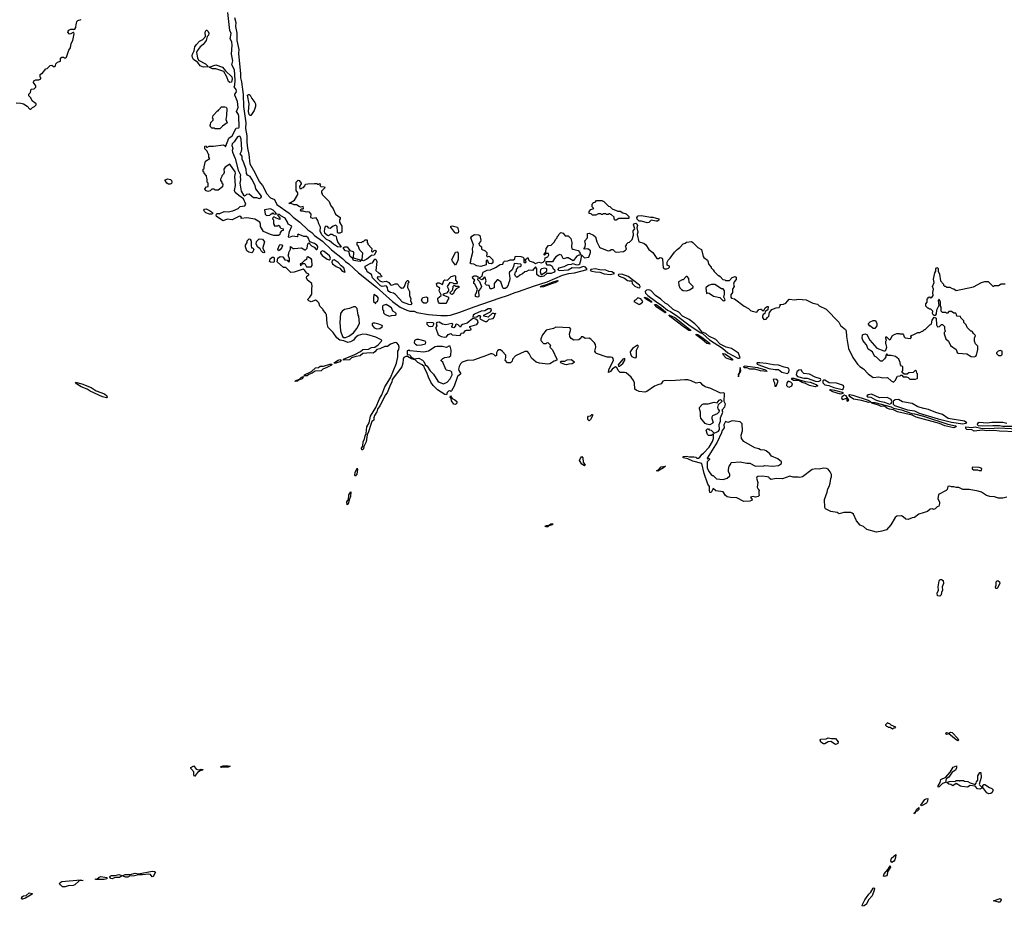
# Model space of a CAD drawing. Extents: x 2386423 to 2568864, y 578392 to 761999.
# Tile 363 of 454: x 2499229 to 2511304, y 692967 to 703839. Entities that reach past the tile are written whole.
import ezdxf

# ---------------------------------------------------------------- set-up
doc = ezdxf.new("R2010")
doc.units = 0

msp = doc.modelspace()

# ---------------------------------------------------------------- linework, layer by layer
at = {"layer": '0CON05XD'}
for points in [[(2501748, 702032), (2501732, 702005), (2501738, 701965), (2501730, 701945), (2501710, 701925), (2501710, 701915), (2501690, 701885), (2501690, 701865), (2501710, 701845), (2501710, 701835), (2501720, 701825), (2501715, 701790), (2501665, 701750), (2501625, 701750), (2501615, 701760), (2501585, 701760), (2501565, 701740), (2501535, 701732), (2501510, 701745), (2501500, 701765), (2501522, 701788), (2501540, 701795), (2501540, 701835), (2501530, 701845), (2501530, 701885), (2501523, 701893), (2501520, 701925), (2501490, 701955), (2501490, 701965), (2501480, 701975), (2501480, 702005), (2501490, 702015), (2501490, 702035), (2501510, 702105), (2501560, 702135), (2501550, 702145), (2501550, 702185), (2501540, 702195), (2501528, 702228), (2501500, 702255), (2501500, 702285), (2501505, 702290), (2501518, 702288), (2501525, 702270), (2501555, 702288), (2501605, 702288), (2501725, 702304), (2501742, 702295), (2501755, 702280), (2501796, 702384), (2501835, 702414), (2501885, 702507), (2501915, 702513), (2501920, 702520), (2501918, 702655), (2501913, 702675), (2501888, 702715), (2501908, 702762), (2501902, 702835), (2501867, 702915), (2501867, 702925), (2501885, 702946), (2501890, 702965), (2501885, 702982), (2501858, 703015), (2501869, 703035), (2501871, 703099), (2501865, 703225), (2501832, 703285), (2501843, 703335), (2501828, 703418), (2501837, 703525), (2501829, 703569), (2501811, 703605), (2501821, 703671), (2501808, 703705), (2501783, 703927)], [(2501862, 703865), (2501878, 703805), (2501877, 703755), (2501894, 703674), (2501893, 703585), (2501915, 703475), (2501913, 703425), (2501938, 703175), (2501936, 703125), (2501950, 703075), (2501970, 702920), (2501974, 702774), (2502002, 702572), (2502000, 702505), (2502016, 702415), (2502015, 702335), (2502022, 702265), (2502039, 702185), (2502053, 702073), (2502115, 701965), (2502165, 701855), (2502206, 701806), (2502261, 701705), (2502305, 701655), (2502354, 701634), (2502384, 701574), (2502536, 701466), (2502585, 701416), (2502664, 701354), (2502765, 701261), (2502810, 701230), (2502844, 701194), (2502944, 701124), (2503055, 701015), (2503189, 700909), (2503225, 700874), (2503267, 700847), (2503384, 700734), (2503607, 700557), (2503803, 700383), (2503895, 700312), (2503976, 700276), (2504015, 700265), (2504065, 700263), (2504098, 700248), (2504243, 700223), (2504395, 700210), (2504475, 700211), (2504513, 700217), (2504629, 700251), (2504802, 700318), (2505120, 700430), (2505211, 700455), (2505305, 700495), (2505345, 700505), (2505529, 700571), (2505697, 700625), (2505885, 700706), (2505963, 700727), (2506035, 700734), (2506187, 700775), (2506186, 700785), (2506169, 700805), (2506145, 700814), (2506085, 700792), (2506005, 700797), (2505955, 700767), (2505855, 700759), (2505838, 700765), (2505832, 700775), (2505846, 700794), (2505905, 700812), (2505955, 700837), (2505995, 700842), (2506015, 700851), (2506055, 700831), (2506087, 700835), (2506099, 700845), (2506112, 700885), (2506125, 700950), (2506155, 700920), (2506208, 700925), (2506230, 700985), (2506230, 701005), (2506195, 701027), (2506153, 701023), (2506152, 701035), (2506164, 701055)], [(2499185, 702818), (2499243, 702817), (2499275, 702807), (2499319, 702779), (2499355, 702740), (2499365, 702742), (2499385, 702762), (2499410, 702775), (2499430, 702795), (2499430, 702805), (2499385, 702840), (2499362, 702885), (2499340, 702905), (2499340, 702925), (2499360, 702945), (2499370, 702985), (2499405, 702990), (2499427, 703013), (2499427, 703027), (2499398, 703068), (2499402, 703088), (2499428, 703102), (2499465, 703100), (2499482, 703108), (2499490, 703115), (2499490, 703125), (2499480, 703135), (2499480, 703165), (2499495, 703180), (2499505, 703180), (2499550, 703235), (2499568, 703242), (2499603, 703277), (2499625, 703280), (2499643, 703263), (2499660, 703265), (2499670, 703275), (2499672, 703298), (2499692, 703318), (2499728, 703332), (2499730, 703365), (2499745, 703380), (2499765, 703380), (2499775, 703370), (2499795, 703370), (2499805, 703380), (2499833, 703465), (2499852, 703495), (2499860, 703545), (2499880, 703585), (2499898, 703665), (2499895, 703680), (2499885, 703682), (2499847, 703663), (2499835, 703664), (2499820, 703685), (2499822, 703698), (2499830, 703710), (2499855, 703721), (2499884, 703724), (2499895, 703718), (2499905, 703722), (2499918, 703745), (2499920, 703785), (2499927, 703793), (2499930, 703815), (2499943, 703827), (2499985, 703840)], [(2501485, 703258), (2501443, 703273), (2501412, 703312), (2501362, 703352), (2501347, 703375), (2501344, 703395), (2501348, 703415), (2501370, 703455), (2501379, 703505), (2501396, 703534), (2501435, 703577), (2501476, 703594), (2501509, 703631), (2501504, 703686), (2501515, 703711), (2501525, 703711), (2501540, 703695), (2501547, 703675), (2501545, 703650), (2501529, 703631), (2501516, 703584), (2501478, 703535), (2501444, 703506), (2501404, 703455), (2501397, 703435), (2501411, 703371), (2501424, 703344), (2501507, 703296), (2501540, 703265), (2501535, 703262), (2501485, 703258)], [(2501805, 703070), (2501791, 703081), (2501769, 703139), (2501733, 703203), (2501635, 703238), (2501592, 703235), (2501552, 703258), (2501635, 703284), (2501715, 703257), (2501752, 703212), (2501829, 703139), (2501836, 703114), (2501825, 703074), (2501805, 703070)], [(2502065, 702664), (2502055, 702664), (2502045, 702677), (2502034, 702714), (2502045, 702805), (2502024, 702915), (2502035, 702923), (2502045, 702923), (2502055, 702913), (2502075, 702872), (2502115, 702825), (2502122, 702805), (2502121, 702775), (2502105, 702725), (2502065, 702664)], [(2501685, 702500), (2501625, 702500), (2501615, 702510), (2501585, 702510), (2501572, 702522), (2501570, 702535), (2501560, 702545), (2501570, 702555), (2501572, 702578), (2501600, 702605), (2501600, 702625), (2501592, 702632), (2501600, 702665), (2501655, 702720), (2501665, 702720), (2501670, 702735), (2501705, 702770), (2501745, 702772), (2501762, 702765), (2501768, 702748), (2501766, 702665), (2501756, 702615), (2501772, 702575), (2501718, 702535), (2501685, 702500)], [(2502165, 701646), (2502185, 701653), (2502195, 701665), (2502194, 701675), (2502124, 701764), (2502119, 701805), (2502076, 701885), (2502055, 701916), (2502024, 701934), (2502011, 701951), (2502005, 702003), (2501976, 702096), (2501959, 702125), (2501958, 702165), (2501932, 702195), (2501951, 702225), (2501955, 702245), (2501945, 702375), (2501935, 702405), (2501925, 702412), (2501899, 702401), (2501860, 702340), (2501833, 702317), (2501829, 702295), (2501842, 702265), (2501836, 702235), (2501841, 702215), (2501872, 702135), (2501909, 701995), (2501936, 701935), (2501932, 701915), (2501939, 701875), (2501928, 701835), (2501945, 701735), (2501975, 701686), (2501985, 701680), (2502001, 701689), (2502015, 701698), (2502045, 701704), (2502095, 701660), (2502135, 701659), (2502165, 701646)], [(2510497, 698015), (2510488, 697965), (2510508, 697925), (2510510, 697905), (2510500, 697875), (2510480, 697865), (2510455, 697840), (2510438, 697832), (2510425, 697840), (2510395, 697837), (2510361, 697809), (2510255, 697774), (2510205, 697736), (2510175, 697732), (2510125, 697708), (2510095, 697712), (2510065, 697742), (2510043, 697753), (2509985, 697749), (2509966, 697735), (2509912, 697645), (2509860, 697585), (2509803, 697567), (2509735, 697556), (2509618, 697588), (2509576, 697626), (2509535, 697641), (2509491, 697695), (2509454, 697774), (2509438, 697788), (2509424, 697794), (2509336, 697794), (2509281, 697781), (2509255, 697797), (2509175, 697806), (2509110, 697840), (2509103, 697855), (2509101, 697955), (2509134, 698045), (2509142, 698085), (2509158, 698115), (2509169, 698155), (2509176, 698214), (2509186, 698235), (2509185, 698262), (2509170, 698295), (2509146, 698326), (2509125, 698336), (2509085, 698341), (2509035, 698329), (2508995, 698331), (2508950, 698325), (2508830, 698235), (2508795, 698223), (2508775, 698230), (2508715, 698231), (2508675, 698243), (2508585, 698210), (2508505, 698214), (2508445, 698200), (2508424, 698214), (2508415, 698228), (2508395, 698233), (2508335, 698241), (2508282, 698238), (2508271, 698229), (2508266, 698215), (2508280, 698165), (2508273, 698105), (2508285, 698080), (2508300, 698065), (2508292, 698055), (2508292, 698025), (2508300, 698005), (2508287, 697993), (2508255, 697982), (2508225, 697990), (2508192, 697985), (2508212, 697955), (2508206, 697944), (2508185, 697933), (2508112, 697932), (2508026, 697976), (2507945, 697979), (2507905, 697989), (2507885, 698003), (2507858, 698048), (2507765, 698062), (2507735, 698088), (2507708, 698042), (2507695, 698040), (2507688, 698065), (2507690, 698115), (2507670, 698145), (2507624, 698274), (2507596, 698395), (2507485, 698424), (2507425, 698454), (2507370, 698465), (2507360, 698475), (2507368, 698482), (2507405, 698486), (2507445, 698478), (2507495, 698480), (2507523, 698473), (2507535, 698463), (2507555, 698462), (2507572, 698475), (2507597, 698513), (2507615, 698522), (2507685, 698596), (2507725, 698668), (2507736, 698705), (2507740, 698755), (2507732, 698758), (2507715, 698740), (2507675, 698740), (2507663, 698753), (2507650, 698805), (2507665, 698820), (2507675, 698820), (2507685, 698810), (2507710, 698805), (2507745, 698770), (2507785, 698784), (2507799, 698795), (2507810, 698815), (2507808, 698875), (2507825, 698915), (2507825, 698955), (2507853, 699025), (2507846, 699055), (2507878, 699092), (2507886, 699126), (2507869, 699155), (2507874, 699254), (2507865, 699263), (2507825, 699260), (2507806, 699266), (2507706, 699316), (2507635, 699338), (2507607, 699357), (2507584, 699384), (2507565, 699389), (2507525, 699380), (2507465, 699411), (2507425, 699421), (2507385, 699424), (2507215, 699411), (2507145, 699414), (2507118, 699405), (2507095, 699372), (2507055, 699362), (2507015, 699343), (2506922, 699278), (2506895, 699271), (2506825, 699278), (2506790, 699295), (2506775, 699310), (2506768, 699385), (2506756, 699416), (2506727, 699455), (2506667, 699507), (2506645, 699514), (2506592, 699512), (2506570, 699535), (2506552, 699575), (2506535, 699582), (2506495, 699555), (2506475, 699526), (2506452, 699512), (2506455, 699545), (2506513, 699665), (2506508, 699685), (2506498, 699695), (2506475, 699701), (2506435, 699700), (2506305, 699747), (2506293, 699755), (2506284, 699774), (2506296, 699825), (2506291, 699855), (2506280, 699875), (2506235, 699922), (2506215, 699932), (2506165, 699930), (2506135, 699950), (2506115, 699950), (2506110, 699935), (2506085, 699912), (2506025, 699908), (2505991, 699931), (2505978, 699955), (2505972, 699985), (2505990, 700045), (2505975, 700060), (2505805, 700068), (2505776, 700054), (2505685, 700032), (2505640, 699975), (2505620, 699925), (2505620, 699905), (2505655, 699870), (2505685, 699870), (2505692, 699878), (2505705, 699880), (2505738, 699848), (2505730, 699825), (2505765, 699790), (2505818, 699675), (2505818, 699662), (2505785, 699650), (2505732, 699618), (2505705, 699614), (2505605, 699626), (2505565, 699640), (2505505, 699687), (2505476, 699746), (2505455, 699772), (2505425, 699768), (2505310, 699715), (2505273, 699677), (2505268, 699652), (2505247, 699633), (2505235, 699630), (2505213, 699633), (2505182, 699662), (2505193, 699695), (2505192, 699725), (2505152, 699772), (2505125, 699791), (2505105, 699791), (2505091, 699779), (2505078, 699755), (2505075, 699720), (2505065, 699712), (2505045, 699732), (2505025, 699742), (2505005, 699742), (2504935, 699712), (2504895, 699702), (2504795, 699662), (2504715, 699660), (2504655, 699638), (2504635, 699618), (2504619, 699585), (2504612, 699555), (2504616, 699535), (2504640, 699495), (2504599, 699465), (2504558, 699345), (2504525, 699288), (2504515, 699280), (2504505, 699288), (2504490, 699285), (2504473, 699267), (2504465, 699240), (2504445, 699242), (2504355, 699300), (2504301, 699355), (2504271, 699395), (2504241, 699455), (2504222, 699512), (2504192, 699565), (2504188, 699588), (2504167, 699607), (2504112, 699635), (2504078, 699668), (2504035, 699680), (2503985, 699710), (2503965, 699710), (2503942, 699695), (2503932, 699675), (2503928, 699625), (2503915, 699580), (2503799, 699425), (2503792, 699395), (2503775, 699367), (2503736, 699264), (2503713, 699235), (2503682, 699175), (2503648, 699102), (2503618, 699062), (2503608, 699032), (2503582, 698985), (2503572, 698955), (2503572, 698928), (2503549, 698911), (2503534, 698876), (2503508, 698785), (2503491, 698749), (2503477, 698663), (2503450, 698605), (2503444, 698575), (2503435, 698564), (2503425, 698564), (2503421, 698585), (2503439, 698611), (2503441, 698665), (2503458, 698695), (2503465, 698735), (2503479, 698765), (2503485, 698845), (2503514, 698896), (2503532, 698978), (2503595, 699085), (2503642, 699188), (2503672, 699238), (2503709, 699335), (2503775, 699449), (2503850, 699625), (2503867, 699705), (2503866, 699774), (2503879, 699795), (2503885, 699825), (2503875, 699851), (2503855, 699878), (2503835, 699879), (2503775, 699860), (2503738, 699832), (2503709, 699831), (2503648, 699802), (2503609, 699795), (2503585, 699765), (2503565, 699751), (2503534, 699754), (2503436, 699744), (2503405, 699717), (2503350, 699710), (2503297, 699693), (2503272, 699668), (2503200, 699665), (2503201, 699675), (2503338, 699732), (2503410, 699770), (2503437, 699793), (2503505, 699797), (2503545, 699819), (2503585, 699822), (2503625, 699850), (2503668, 699895), (2503670, 699905), (2503663, 699913), (2503595, 699947), (2503485, 699980), (2503437, 699983), (2503380, 699965), (2503344, 699936), (2503325, 699908), (2503285, 699888), (2503255, 699882), (2503205, 699900), (2503155, 699908), (2503117, 699937), (2503072, 700005), (2503012, 700065), (2503000, 700115), (2502990, 700225), (2502980, 700235), (2502980, 700245), (2502950, 700275), (2502950, 700285), (2502910, 700325), (2502896, 700366), (2502876, 700386), (2502855, 700398), (2502805, 700381), (2502775, 700390), (2502762, 700402), (2502767, 700415), (2502789, 700435), (2502810, 700475), (2502810, 700545), (2502818, 700565), (2502812, 700605), (2502758, 700645), (2502748, 700675), (2502750, 700695), (2502775, 700710), (2502775, 700720), (2502752, 700732), (2502728, 700765), (2502705, 700780), (2502597, 700743), (2502555, 700740), (2502495, 700800), (2502465, 700800), (2502388, 700868), (2502394, 700916), (2502425, 700933), (2502455, 700930), (2502480, 700895), (2502508, 700888), (2502525, 700870), (2502538, 700872), (2502540, 700915), (2502530, 700925), (2502520, 700955), (2502530, 700965), (2502530, 700985), (2502550, 701025), (2502552, 701058), (2502567, 701047), (2502580, 701035), (2502595, 701032), (2502685, 701042), (2502725, 701018), (2502735, 701018), (2502754, 701036), (2502761, 701089), (2502775, 701103), (2502807, 701067), (2502842, 701051), (2502865, 701022), (2502875, 701021), (2502882, 701028), (2502885, 701056), (2502875, 701073), (2502845, 701096), (2502786, 701116), (2502766, 701165), (2502745, 701179), (2502715, 701180), (2502645, 701208), (2502638, 701202), (2502640, 701185), (2502632, 701178), (2502575, 701184), (2502535, 701166), (2502530, 701170), (2502524, 701176), (2502539, 701241), (2502567, 701305), (2502522, 701332), (2502515, 701357), (2502485, 701406), (2502432, 701432), (2502415, 701448), (2502395, 701452), (2502390, 701445), (2502418, 701405), (2502420, 701390), (2502373, 701403), (2502345, 701420), (2502332, 701408), (2502330, 701395), (2502340, 701385), (2502340, 701335), (2502350, 701325), (2502352, 701312), (2502395, 701310), (2502405, 701320), (2502418, 701308), (2502420, 701295), (2502432, 701282), (2502460, 701275), (2502460, 701255), (2502442, 701248), (2502422, 701228), (2502420, 701205), (2502405, 701192), (2502345, 701194), (2502305, 701204), (2502220, 701240), (2502184, 701304), (2502183, 701333), (2502174, 701354), (2502114, 701394), (2502015, 701409), (2501945, 701400), (2501940, 701405), (2501948, 701412), (2501942, 701425), (2501925, 701429), (2501835, 701386), (2501775, 701393), (2501725, 701373), (2501642, 701425), (2501637, 701445), (2501647, 701463), (2501685, 701464), (2501736, 701486), (2501785, 701483), (2501845, 701494), (2501910, 701525), (2501933, 701547), (2501990, 701555), (2502002, 701575), (2501975, 701642), (2501915, 701681), (2501872, 701721), (2501863, 701743), (2501874, 701806), (2501868, 701915), (2501876, 701955), (2501871, 701975), (2501805, 702067), (2501748, 702032)], [(2501075, 701821), (2501055, 701821), (2501035, 701835), (2501014, 701865), (2501015, 701876), (2501045, 701887), (2501078, 701878), (2501090, 701865), (2501095, 701845), (2501089, 701831), (2501075, 701821)], [(2503165, 701050), (2503125, 701055), (2503077, 701085), (2503027, 701127), (2502992, 701145), (2502935, 701201), (2502914, 701245), (2502919, 701295), (2502898, 701335), (2502886, 701375), (2502865, 701410), (2502825, 701401), (2502805, 701408), (2502798, 701415), (2502802, 701455), (2502785, 701480), (2502755, 701482), (2502745, 701478), (2502705, 701490), (2502681, 701491), (2502673, 701505), (2502680, 701520), (2502705, 701520), (2502710, 701525), (2502705, 701550), (2502675, 701540), (2502655, 701546), (2502625, 701568), (2502597, 701567), (2502565, 701580), (2502530, 701585), (2502598, 701625), (2502640, 701695), (2502640, 701715), (2502620, 701745), (2502620, 701845), (2502645, 701870), (2502658, 701868), (2502680, 701835), (2502680, 701825), (2502660, 701795), (2502665, 701770), (2502685, 701770), (2502692, 701778), (2502708, 701782), (2502728, 701802), (2502735, 701820), (2502763, 701827), (2502845, 701832), (2502875, 701830), (2502882, 701822), (2502895, 701820), (2502905, 701830), (2502920, 701815), (2502910, 701805), (2502922, 701792), (2502968, 701788), (2502970, 701775), (2502930, 701735), (2502930, 701715), (2502940, 701705), (2502940, 701695), (2503025, 701610), (2503040, 701565), (2503075, 701520), (2503102, 701455), (2503160, 701415), (2503160, 701395), (2503150, 701385), (2503150, 701355), (2503180, 701305), (2503180, 701235), (2503157, 701223), (2503135, 701220), (2503125, 701230), (2503122, 701302), (2503105, 701320), (2503075, 701308), (2503035, 701278), (2503021, 701281), (2503005, 701302), (2502985, 701307), (2502973, 701295), (2502964, 701245), (2502967, 701225), (2503005, 701197), (2503016, 701194), (2503043, 701207), (2503063, 701207), (2503085, 701192), (2503105, 701190), (2503112, 701182), (2503113, 701155), (2503130, 701105), (2503170, 701055), (2503165, 701050)], [(2506545, 701380), (2506532, 701382), (2506520, 701395), (2506518, 701418), (2506485, 701450), (2506475, 701450), (2506465, 701460), (2506455, 701460), (2506445, 701450), (2506425, 701450), (2506415, 701460), (2506385, 701460), (2506375, 701450), (2506365, 701450), (2506355, 701460), (2506325, 701460), (2506295, 701440), (2506255, 701440), (2506238, 701458), (2506212, 701462), (2506212, 701488), (2506235, 701510), (2506270, 701525), (2506250, 701545), (2506250, 701575), (2506260, 701585), (2506262, 701598), (2506285, 701600), (2506305, 701620), (2506375, 701620), (2506382, 701612), (2506395, 701610), (2506452, 701552), (2506465, 701550), (2506495, 701520), (2506565, 701490), (2506595, 701490), (2506625, 701470), (2506665, 701460), (2506700, 701425), (2506698, 701402), (2506575, 701400), (2506545, 701380)], [(2501585, 701454), (2501556, 701454), (2501512, 701472), (2501494, 701485), (2501488, 701505), (2501495, 701515), (2501515, 701520), (2501559, 701499), (2501594, 701475), (2501596, 701465), (2501585, 701454)], [(2502258, 701438), (2502295, 701440), (2502315, 701460), (2502325, 701460), (2502335, 701470), (2502345, 701460), (2502377, 701453), (2502366, 701475), (2502336, 701505), (2502305, 701518), (2502232, 701508), (2502240, 701455), (2502258, 701438)], [(2506164, 701055), (2506170, 701085), (2506161, 701125), (2506193, 701165), (2506194, 701216), (2506215, 701223), (2506268, 701198), (2506292, 701175), (2506309, 701115), (2506341, 701051), (2506352, 701042), (2506445, 701006), (2506465, 701007), (2506485, 701020), (2506505, 701021), (2506534, 700994), (2506548, 700988), (2506635, 700998), (2506659, 701011), (2506670, 701025), (2506660, 701065), (2506670, 701075), (2506672, 701088), (2506692, 701108), (2506708, 701112), (2506740, 701145), (2506758, 701195), (2506751, 701249), (2506772, 701275), (2506757, 701323), (2506769, 701341), (2506785, 701344), (2506796, 701336), (2506804, 701315), (2506796, 701285), (2506809, 701235), (2506800, 701205), (2506823, 701113), (2506885, 701100), (2506909, 701079), (2506945, 701020), (2506993, 700983), (2507045, 700912), (2507065, 700911), (2507085, 700921), (2507109, 700915), (2507114, 700904), (2507120, 700795), (2507140, 700785), (2507165, 700783), (2507185, 700790), (2507200, 700805), (2507198, 700818), (2507170, 700830), (2507168, 700865), (2507181, 700889), (2507206, 700914), (2507261, 700989), (2507291, 701019), (2507326, 701044), (2507365, 701090), (2507392, 701098), (2507405, 701110), (2507467, 701117), (2507485, 701108), (2507544, 701044), (2507589, 701019), (2507612, 700935), (2507621, 700921), (2507665, 700890), (2507680, 700835), (2507710, 700805), (2507710, 700795), (2507735, 700770), (2507745, 700750), (2507795, 700700), (2507805, 700700), (2507818, 700688), (2507852, 700652), (2507875, 700650), (2507885, 700640), (2507935, 700640), (2507965, 700678), (2508005, 700690), (2508015, 700680), (2508017, 700653), (2507992, 700625), (2507982, 700595), (2507990, 700565), (2507970, 700535), (2507970, 700495), (2507950, 700465), (2507950, 700435), (2507960, 700425), (2507997, 700417), (2508115, 700326), (2508166, 700296), (2508192, 700272), (2508213, 700263), (2508268, 700252), (2508295, 700283), (2508315, 700290), (2508325, 700288), (2508335, 700272), (2508357, 700273), (2508372, 700305), (2508395, 700320), (2508410, 700320), (2508405, 700280), (2508371, 700259), (2508366, 700234), (2508348, 700222), (2508339, 700205), (2508338, 700185), (2508355, 700162), (2508385, 700168), (2508402, 700185), (2508418, 700205), (2508423, 700247), (2508452, 700285), (2508505, 700307), (2508545, 700310), (2508550, 700325), (2508560, 700335), (2508552, 700348), (2508595, 700350), (2508625, 700362), (2508665, 700410), (2508735, 700402), (2508775, 700412), (2508875, 700402), (2508955, 700362), (2509015, 700350), (2509035, 700332), (2509119, 700289), (2509275, 700130), (2509295, 700090), (2509358, 700038), (2509366, 700025), (2509369, 699955), (2509394, 699805), (2509446, 699695), (2509504, 699614), (2509533, 699585), (2509576, 699556), (2509635, 699497), (2509695, 699452), (2509765, 699459), (2509815, 699446), (2509873, 699453), (2509915, 699412), (2509945, 699394), (2509967, 699413), (2509995, 699468), (2510028, 699472), (2510035, 699480), (2510048, 699478), (2510065, 699460), (2510105, 699460), (2510125, 699450), (2510145, 699430), (2510215, 699432), (2510235, 699440), (2510240, 699445), (2510240, 699495), (2510230, 699505), (2510228, 699528), (2510215, 699540), (2510188, 699512), (2510135, 699510), (2510115, 699490), (2510075, 699490), (2510052, 699512), (2510050, 699525), (2510060, 699535), (2510060, 699585), (2510042, 699592), (2510030, 699605), (2510027, 699637), (2510010, 699675), (2509968, 699708), (2509915, 699720), (2509875, 699720), (2509865, 699740), (2509850, 699725), (2509850, 699705), (2509835, 699680), (2509805, 699650), (2509785, 699650), (2509735, 699700), (2509712, 699712), (2509688, 699765), (2509635, 699800), (2509615, 699850), (2509584, 699884), (2509569, 699909), (2509560, 699935), (2509567, 699973), (2509595, 699988), (2509618, 699978), (2509657, 699907), (2509741, 699811), (2509825, 699778), (2509842, 699778), (2509852, 699788), (2509862, 699825), (2509857, 699857), (2509850, 699865), (2509853, 699897), (2509860, 699905), (2509850, 699935), (2509852, 699948), (2509858, 699948), (2509897, 699913), (2509910, 699920), (2509932, 699965), (2509944, 699976), (2509985, 699992), (2510015, 699992), (2510025, 699988), (2510058, 699988), (2510070, 699975), (2510075, 699950), (2510088, 699938), (2510155, 699930), (2510168, 699945), (2510160, 699955), (2510162, 699968), (2510187, 699973), (2510245, 700002), (2510267, 700003), (2510295, 700020), (2510305, 700020), (2510325, 700040), (2510335, 700040), (2510390, 700095), (2510405, 700100), (2510412, 700108), (2510418, 700155), (2510445, 700192), (2510467, 700177), (2510471, 700095), (2510485, 700072), (2510510, 700075), (2510535, 700100), (2510545, 700100), (2510570, 700075), (2510570, 700045), (2510577, 700037), (2510580, 700015), (2510568, 700002), (2510567, 699985), (2510587, 699927), (2510619, 699895), (2510646, 699845), (2510713, 699795), (2510726, 699756), (2510740, 699750), (2510845, 699742), (2510900, 699710), (2510936, 699704), (2510956, 699714), (2510962, 699725), (2510980, 699795), (2510978, 699835), (2510950, 699865), (2510940, 699895), (2510940, 699935), (2510950, 699965), (2510925, 699990), (2510915, 700010), (2510905, 700020), (2510895, 700020), (2510850, 700065), (2510838, 700098), (2510810, 700125), (2510810, 700145), (2510772, 700182), (2510768, 700198), (2510722, 700202), (2510720, 700225), (2510708, 700238), (2510685, 700240), (2510655, 700260), (2510625, 700260), (2510608, 700242), (2510595, 700240), (2510585, 700250), (2510545, 700250), (2510530, 700265), (2510530, 700315), (2510520, 700325), (2510520, 700375), (2510505, 700410), (2510493, 700395), (2510500, 700335), (2510472, 700275), (2510468, 700232), (2510455, 700212), (2510445, 700210), (2510431, 700221), (2510424, 700235), (2510426, 700266), (2510405, 700290), (2510385, 700290), (2510375, 700300), (2510365, 700300), (2510340, 700325), (2510340, 700355), (2510360, 700375), (2510360, 700415), (2510370, 700425), (2510372, 700438), (2510385, 700440), (2510395, 700430), (2510415, 700432), (2510430, 700455), (2510429, 700495), (2510436, 700535), (2510423, 700565), (2510444, 700615), (2510438, 700655), (2510454, 700735), (2510464, 700755), (2510463, 700785), (2510475, 700799), (2510487, 700797), (2510495, 700788), (2510492, 700755), (2510509, 700719), (2510520, 700635), (2510560, 700595), (2510560, 700585), (2510572, 700572), (2510585, 700570), (2510595, 700560), (2510637, 700557), (2510663, 700543), (2510685, 700540), (2510715, 700520), (2510927, 700563), (2511025, 700618), (2511065, 700630), (2511105, 700630), (2511165, 700570), (2511175, 700570), (2511185, 700580), (2511235, 700580), (2511265, 700600), (2511315, 700600)], [(2506925, 701348), (2506855, 701369), (2506825, 701368), (2506801, 701391), (2506796, 701415), (2506815, 701435), (2506855, 701438), (2506965, 701416), (2506995, 701418), (2507062, 701395), (2507071, 701385), (2507051, 701369), (2507035, 701367), (2506975, 701380), (2506945, 701352), (2506925, 701348)], [(2504575, 701221), (2504565, 701228), (2504518, 701295), (2504517, 701305), (2504535, 701312), (2504597, 701295), (2504611, 701245), (2504605, 701227), (2504595, 701222), (2504575, 701221)], [(2504885, 700813), (2504835, 700822), (2504799, 700839), (2504765, 700843), (2504752, 700855), (2504763, 700877), (2504760, 700895), (2504785, 700990), (2504781, 701029), (2504794, 701076), (2504764, 701165), (2504774, 701186), (2504805, 701204), (2504855, 701201), (2504871, 701191), (2504886, 701134), (2504882, 701118), (2504859, 701095), (2504865, 701077), (2504892, 701055), (2504893, 701023), (2504936, 701006), (2504957, 700985), (2504960, 700965), (2504953, 700945), (2504965, 700930), (2504985, 700940), (2505030, 700895), (2505032, 700858), (2505017, 700843), (2504981, 700851), (2504965, 700890), (2504952, 700885), (2504948, 700832), (2504885, 700813)], [(2505015, 700537), (2504998, 700538), (2504985, 700580), (2504954, 700584), (2504940, 700595), (2504938, 700605), (2504952, 700635), (2504938, 700678), (2504925, 700680), (2504910, 700655), (2504895, 700650), (2504870, 700665), (2504872, 700678), (2504900, 700695), (2504908, 700735), (2504915, 700742), (2504963, 700767), (2505005, 700773), (2505065, 700798), (2505123, 700837), (2505155, 700840), (2505162, 700865), (2505175, 700876), (2505215, 700880), (2505245, 700892), (2505287, 700893), (2505302, 700905), (2505307, 700933), (2505321, 700939), (2505376, 700936), (2505400, 700925), (2505410, 700915), (2505410, 700865), (2505415, 700860), (2505438, 700862), (2505440, 700875), (2505430, 700885), (2505430, 700895), (2505455, 700920), (2505465, 700920), (2505470, 700895), (2505487, 700877), (2505530, 700865), (2505555, 700850), (2505595, 700864), (2505625, 700859), (2505650, 700865), (2505670, 700885), (2505675, 700920), (2505705, 700930), (2505720, 700955), (2505715, 700970), (2505685, 700970), (2505665, 700950), (2505660, 700955), (2505660, 700965), (2505682, 700988), (2505687, 701035), (2505715, 701068), (2505748, 701072), (2505790, 701115), (2505800, 701145), (2505820, 701165), (2505820, 701175), (2505837, 701193), (2505840, 701205), (2505865, 701230), (2505893, 701223), (2505918, 701188), (2505957, 701187), (2505990, 701155), (2506000, 701105), (2505998, 701055), (2506002, 701035), (2506013, 701023), (2506079, 701009), (2506100, 700985), (2506100, 700975), (2506110, 700965), (2506108, 700952), (2506085, 700952), (2506062, 700938), (2506015, 700882), (2505955, 700919), (2505935, 700919), (2505905, 700908), (2505895, 700912), (2505875, 700952), (2505855, 700958), (2505838, 700952), (2505805, 700930), (2505788, 700912), (2505765, 700871), (2505682, 700868), (2505682, 700855), (2505695, 700833), (2505735, 700834), (2505758, 700818), (2505770, 700785), (2505788, 700775), (2505791, 700755), (2505785, 700744), (2505748, 700725), (2505695, 700725), (2505656, 700695), (2505625, 700684), (2505595, 700693), (2505572, 700715), (2505572, 700785), (2505555, 700810), (2505517, 700763), (2505474, 700766), (2505445, 700750), (2505423, 700747), (2505395, 700722), (2505362, 700708), (2505335, 700682), (2505323, 700683), (2505310, 700695), (2505302, 700715), (2505310, 700745), (2505320, 700755), (2505320, 700775), (2505345, 700810), (2505367, 700813), (2505378, 700822), (2505380, 700835), (2505375, 700840), (2505292, 700848), (2505287, 700813), (2505268, 700772), (2505237, 700743), (2505231, 700729), (2505241, 700665), (2505238, 700635), (2505222, 700605), (2505220, 700585), (2505205, 700554), (2505185, 700544), (2505164, 700544), (2505155, 700550), (2505128, 700625), (2505095, 700650), (2505085, 700650), (2505048, 700602), (2505050, 700550), (2505015, 700537)], [(2502075, 700980), (2502038, 700988), (2502014, 701004), (2501998, 701055), (2501998, 701072), (2502020, 701105), (2502020, 701125), (2502045, 701150), (2502058, 701148), (2502060, 701135), (2502070, 701125), (2502068, 701065), (2502073, 701043), (2502085, 701040), (2502100, 701025), (2502088, 700992), (2502075, 700980)], [(2502225, 700980), (2502210, 700985), (2502190, 701005), (2502178, 701028), (2502151, 701051), (2502128, 701088), (2502132, 701118), (2502165, 701150), (2502205, 701148), (2502230, 701115), (2502210, 701045), (2502210, 701035), (2502233, 700995), (2502232, 700985), (2502225, 700980)], [(2503445, 700882), (2503420, 700890), (2503428, 700902), (2503438, 700975), (2503402, 701012), (2503380, 701065), (2503370, 701075), (2503370, 701105), (2503375, 701110), (2503422, 701108), (2503435, 701120), (2503445, 701120), (2503465, 701140), (2503485, 701140), (2503490, 701135), (2503490, 701105), (2503500, 701095), (2503500, 701085), (2503548, 701035), (2503542, 701002), (2503555, 700990), (2503575, 701010), (2503585, 701012), (2503595, 701008), (2503600, 700995), (2503575, 700950), (2503542, 700948), (2503485, 700902), (2503445, 700882)], [(2502405, 701004), (2502396, 701025), (2502415, 701072), (2502425, 701081), (2502445, 701078), (2502452, 701065), (2502445, 701045), (2502425, 701017), (2502405, 701004)], [(2503025, 700893), (2503038, 700902), (2503043, 700915), (2503028, 700945), (2502965, 700997), (2502945, 701003), (2502927, 700995), (2502919, 700985), (2502919, 700975), (2502937, 700947), (2503001, 700901), (2503025, 700893)], [(2503405, 700873), (2503323, 700885), (2503310, 700915), (2503282, 700935), (2503267, 700997), (2503225, 701006), (2503200, 701035), (2503200, 701045), (2503215, 701052), (2503245, 701052), (2503277, 701007), (2503318, 700995), (2503323, 700985), (2503320, 700920), (2503420, 700890), (2503405, 700873)], [(2504575, 700830), (2504536, 700876), (2504531, 700895), (2504575, 700988), (2504595, 700993), (2504606, 700976), (2504606, 700904), (2504599, 700875), (2504575, 700830)], [(2502345, 700862), (2502305, 700867), (2502291, 700875), (2502302, 700908), (2502325, 700928), (2502347, 700927), (2502350, 700920), (2502352, 700875), (2502345, 700862)], [(2502805, 700808), (2502816, 700825), (2502811, 700895), (2502805, 700908), (2502765, 700932), (2502752, 700925), (2502745, 700900), (2502735, 700890), (2502725, 700890), (2502688, 700852), (2502670, 700845), (2502675, 700820), (2502702, 700848), (2502725, 700850), (2502748, 700808), (2502805, 700808)], [(2503215, 700744), (2503220, 700745), (2503218, 700755), (2503203, 700795), (2503170, 700820), (2503135, 700861), (2503085, 700893), (2503061, 700885), (2503056, 700865), (2503066, 700846), (2503111, 700811), (2503155, 700792), (2503184, 700754), (2503215, 700744)], [(2504025, 700342), (2504003, 700345), (2503925, 700376), (2503839, 700469), (2503815, 700487), (2503775, 700495), (2503758, 700505), (2503745, 700524), (2503742, 700555), (2503725, 700574), (2503675, 700568), (2503655, 700577), (2503558, 700675), (2503543, 700713), (2503490, 700745), (2503482, 700775), (2503468, 700795), (2503467, 700815), (2503535, 700853), (2503555, 700858), (2503585, 700902), (2503595, 700902), (2503610, 700875), (2503598, 700765), (2503635, 700730), (2503645, 700730), (2503650, 700715), (2503670, 700695), (2503666, 700684), (2503635, 700682), (2503625, 700690), (2503614, 700676), (2503618, 700665), (2503648, 700635), (2503676, 700624), (2503725, 700632), (2503756, 700616), (2503778, 700588), (2503795, 700582), (2503835, 700600), (2503858, 700598), (2503895, 700557), (2503915, 700548), (2503935, 700552), (2503950, 700565), (2503970, 700625), (2503985, 700640), (2503995, 700640), (2504000, 700615), (2503990, 700605), (2503987, 700555), (2504008, 700505), (2504010, 700455), (2504027, 700417), (2504022, 700395), (2504037, 700355), (2504025, 700342)], [(2505625, 700710), (2505689, 700751), (2505696, 700765), (2505692, 700785), (2505669, 700791), (2505628, 700782), (2505617, 700773), (2505613, 700747), (2505625, 700710)], [(2506475, 700715), (2506522, 700725), (2506493, 700745), (2506455, 700751), (2506417, 700767), (2506345, 700770), (2506285, 700782), (2506235, 700776), (2506226, 700765), (2506244, 700755), (2506289, 700745), (2506343, 700743), (2506396, 700724), (2506475, 700715)], [(2504377, 700357), (2504364, 700374), (2504356, 700405), (2504358, 700422), (2504400, 700455), (2504400, 700465), (2504372, 700515), (2504380, 700545), (2504365, 700560), (2504350, 700565), (2504342, 700605), (2504355, 700612), (2504372, 700612), (2504415, 700590), (2504430, 700640), (2504445, 700649), (2504476, 700644), (2504522, 700688), (2504565, 700702), (2504572, 700695), (2504573, 700643), (2504595, 700620), (2504595, 700610), (2504585, 700600), (2504555, 700600), (2504547, 700607), (2504504, 700616), (2504473, 700565), (2504488, 700535), (2504487, 700513), (2504464, 700486), (2504435, 700478), (2504420, 700465), (2504490, 700435), (2504490, 700415), (2504475, 700400), (2504467, 700373), (2504455, 700360), (2504377, 700357)], [(2504845, 700438), (2504818, 700445), (2504818, 700472), (2504827, 700483), (2504842, 700535), (2504812, 700595), (2504800, 700605), (2504800, 700625), (2504812, 700645), (2504787, 700667), (2504783, 700685), (2504804, 700696), (2504826, 700696), (2504850, 700685), (2504842, 700652), (2504867, 700627), (2504893, 700565), (2504886, 700545), (2504858, 700515), (2504860, 700445), (2504855, 700442), (2504845, 700438)], [(2505620, 700560), (2505618, 700565), (2505634, 700575), (2505689, 700591), (2505770, 700625), (2505825, 700640), (2505833, 700635), (2505806, 700615), (2505750, 700600), (2505655, 700564), (2505620, 700560)], [(2506835, 700551), (2506838, 700565), (2506831, 700585), (2506690, 700690), (2506615, 700719), (2506572, 700715), (2506570, 700705), (2506582, 700695), (2506645, 700671), (2506685, 700639), (2506705, 700635), (2506738, 700638), (2506742, 700605), (2506775, 700572), (2506809, 700555), (2506835, 700551)], [(2507405, 700512), (2507445, 700528), (2507490, 700555), (2507490, 700565), (2507440, 700615), (2507437, 700667), (2507415, 700690), (2507402, 700688), (2507365, 700650), (2507355, 700650), (2507310, 700625), (2507312, 700585), (2507325, 700550), (2507345, 700530), (2507368, 700518), (2507405, 700512)], [(2504535, 700470), (2504522, 700472), (2504510, 700485), (2504510, 700495), (2504540, 700525), (2504545, 700570), (2504555, 700580), (2504565, 700580), (2504575, 700570), (2504615, 700570), (2504616, 700554), (2504583, 700537), (2504560, 700515), (2504548, 700482), (2504535, 700470)], [(2508053, 699687), (2508065, 699693), (2508045, 699749), (2507957, 699807), (2507893, 699823), (2507821, 699861), (2507766, 699916), (2507679, 699959), (2507645, 699992), (2507599, 700009), (2507556, 700066), (2507510, 700110), (2507441, 700161), (2507356, 700205), (2507312, 700252), (2507245, 700286), (2507177, 700347), (2507144, 700364), (2507091, 700411), (2507026, 700455), (2506969, 700519), (2506945, 700526), (2506915, 700522), (2506898, 700505), (2506903, 700485), (2506934, 700455), (2507028, 700388), (2507106, 700336), (2507175, 700277), (2507211, 700261), (2507301, 700201), (2507434, 700095), (2507575, 700004), (2507602, 699992), (2507687, 699915), (2507849, 699809), (2507912, 699755), (2508035, 699687), (2508053, 699687)], [(2507865, 700393), (2507880, 700405), (2507863, 700435), (2507872, 700475), (2507872, 700512), (2507855, 700540), (2507835, 700540), (2507755, 700590), (2507715, 700590), (2507675, 700580), (2507645, 700550), (2507652, 700482), (2507665, 700490), (2507685, 700487), (2507738, 700448), (2507814, 700434), (2507854, 700394), (2507865, 700393)], [(2503595, 700360), (2503602, 700378), (2503618, 700382), (2503631, 700425), (2503615, 700444), (2503573, 700467), (2503568, 700425), (2503570, 700385), (2503595, 700360)], [(2504185, 700362), (2504170, 700375), (2504159, 700405), (2504175, 700434), (2504215, 700442), (2504232, 700432), (2504232, 700378), (2504215, 700362), (2504185, 700362)], [(2506825, 700348), (2506835, 700352), (2506868, 700375), (2506870, 700385), (2506845, 700417), (2506810, 700430), (2506785, 700403), (2506768, 700395), (2506763, 700385), (2506825, 700348)], [(2506975, 700375), (2506915, 700406), (2506896, 700425), (2506892, 700438), (2506930, 700425), (2506977, 700385), (2506980, 700375), (2506975, 700375)], [(2503225, 699940), (2503265, 699958), (2503325, 700000), (2503365, 700050), (2503397, 700113), (2503390, 700205), (2503380, 700215), (2503367, 700297), (2503347, 700317), (2503325, 700318), (2503275, 700298), (2503214, 700286), (2503184, 700266), (2503164, 700236), (2503157, 700125), (2503164, 700024), (2503190, 699955), (2503205, 699940), (2503225, 699940)], [(2503765, 700202), (2503788, 700212), (2503835, 700217), (2503846, 700224), (2503847, 700235), (2503835, 700250), (2503806, 700266), (2503788, 700305), (2503745, 700336), (2503724, 700346), (2503688, 700335), (2503680, 700325), (2503680, 700285), (2503690, 700275), (2503690, 700245), (2503713, 700223), (2503765, 700202)], [(2504955, 700136), (2504965, 700144), (2504985, 700168), (2505036, 700174), (2505048, 700192), (2505060, 700230), (2505070, 700235), (2505055, 700230), (2505046, 700236), (2505023, 700237), (2504975, 700192), (2504920, 700205), (2504922, 700215), (2505002, 700258), (2505014, 700275), (2505012, 700295), (2504975, 700292), (2504935, 700269), (2504890, 700265), (2504805, 700228), (2504791, 700215), (2504788, 700195), (2504805, 700189), (2504834, 700196), (2504855, 700210), (2504875, 700212), (2504882, 700205), (2504873, 700175), (2504882, 700165), (2504938, 700138), (2504955, 700136)], [(2507145, 700244), (2507044, 700315), (2507015, 700347), (2507035, 700345), (2507092, 700305), (2507148, 700255), (2507150, 700245), (2507145, 700244)], [(2503608, 700048), (2503645, 700052), (2503680, 700075), (2503675, 700090), (2503635, 700107), (2503583, 700117), (2503563, 700117), (2503552, 700108), (2503553, 700093), (2503575, 700062), (2503608, 700048)], [(2504265, 700076), (2504295, 700080), (2504309, 700105), (2504309, 700115), (2504301, 700121), (2504223, 700125), (2504222, 700105), (2504245, 700081), (2504265, 700076)], [(2504445, 699947), (2504465, 699951), (2504485, 699978), (2504515, 699990), (2504535, 699974), (2504630, 699965), (2504644, 699996), (2504675, 699998), (2504695, 700028), (2504707, 700033), (2504745, 700030), (2504760, 700035), (2504767, 700047), (2504750, 700065), (2504750, 700075), (2504837, 700103), (2504851, 700125), (2504847, 700147), (2504825, 700167), (2504785, 700173), (2504715, 700117), (2504658, 700102), (2504642, 700088), (2504635, 700070), (2504608, 700098), (2504585, 700107), (2504572, 700098), (2504572, 700085), (2504555, 700062), (2504530, 700070), (2504528, 700075), (2504542, 700105), (2504528, 700115), (2504455, 700096), (2504415, 700107), (2504375, 700129), (2504346, 700125), (2504336, 700115), (2504346, 700085), (2504332, 700065), (2504332, 700055), (2504362, 699975), (2504398, 699955), (2504445, 699947)], [(2507455, 700023), (2507435, 700027), (2507368, 700075), (2507211, 700195), (2507191, 700219), (2507262, 700185), (2507343, 700125), (2507445, 700045), (2507455, 700035), (2507455, 700023)], [(2509695, 700050), (2509665, 700080), (2509655, 700080), (2509640, 700105), (2509640, 700115), (2509660, 700135), (2509698, 700152), (2509725, 700150), (2509742, 700115), (2509742, 700085), (2509715, 700052), (2509695, 700050)], [(2504105, 699848), (2504155, 699853), (2504205, 699862), (2504212, 699882), (2504200, 699895), (2504125, 699918), (2504094, 699916), (2504072, 699905), (2504068, 699878), (2504085, 699858), (2504105, 699848)], [(2507695, 699858), (2507655, 699868), (2507599, 699919), (2507532, 699965), (2507523, 699975), (2507525, 699982), (2507545, 699978), (2507595, 699945), (2507686, 699875), (2507697, 699865), (2507695, 699858)], [(2504425, 699372), (2504470, 699395), (2504510, 699435), (2504532, 699485), (2504527, 699517), (2504515, 699530), (2504465, 699540), (2504455, 699550), (2504418, 699638), (2504400, 699655), (2504400, 699665), (2504420, 699685), (2504445, 699697), (2504496, 699704), (2504515, 699720), (2504520, 699785), (2504510, 699835), (2504493, 699837), (2504465, 699820), (2504415, 699832), (2504345, 699832), (2504324, 699826), (2504244, 699776), (2504185, 699762), (2504015, 699780), (2504005, 699790), (2503998, 699782), (2503982, 699778), (2503982, 699732), (2504015, 699730), (2504022, 699712), (2504042, 699692), (2504055, 699690), (2504065, 699680), (2504125, 699688), (2504170, 699665), (2504187, 699647), (2504202, 699612), (2504225, 699590), (2504264, 699534), (2504304, 699494), (2504357, 699407), (2504375, 699392), (2504425, 699372)], [(2506785, 699692), (2506794, 699706), (2506793, 699787), (2506819, 699835), (2506806, 699846), (2506746, 699805), (2506718, 699765), (2506719, 699739), (2506735, 699708), (2506760, 699695), (2506785, 699692)], [(2511265, 699720), (2511280, 699735), (2511280, 699775), (2511255, 699782), (2511230, 699775), (2511210, 699755), (2511210, 699745), (2511235, 699720), (2511265, 699720)], [(2503105, 699625), (2503083, 699625), (2503091, 699635), (2503135, 699665), (2503155, 699670), (2503173, 699665), (2503157, 699645), (2503105, 699625)], [(2505935, 699607), (2505915, 699610), (2505875, 699628), (2505860, 699645), (2505865, 699650), (2505915, 699652), (2505944, 699666), (2505995, 699672), (2506030, 699645), (2506030, 699635), (2506005, 699620), (2505965, 699613), (2505935, 699607)], [(2506585, 699591), (2506628, 699622), (2506650, 699665), (2506650, 699685), (2506625, 699676), (2506570, 699605), (2506572, 699592), (2506585, 699591)], [(2507965, 699665), (2507895, 699688), (2507860, 699725), (2507852, 699745), (2507875, 699742), (2507935, 699705), (2507971, 699675), (2507970, 699665), (2507965, 699665)], [(2502721, 699471), (2502717, 699475), (2502723, 699485), (2502806, 699524), (2502855, 699569), (2502892, 699575), (2502915, 699589), (2502955, 699591), (2503033, 699615), (2503058, 699615), (2503055, 699604), (2502995, 699572), (2502946, 699555), (2502926, 699534), (2502852, 699528), (2502815, 699503), (2502775, 699489), (2502755, 699472), (2502721, 699471)], [(2508045, 699460), (2508058, 699512), (2508065, 699514), (2508072, 699535), (2508065, 699572), (2508052, 699498), (2508045, 699496), (2508042, 699485), (2508045, 699460)], [(2508395, 699524), (2508315, 699532), (2508244, 699554), (2508185, 699554), (2508149, 699569), (2508115, 699569), (2508108, 699585), (2508125, 699595), (2508279, 699575), (2508375, 699545), (2508395, 699524)], [(2508645, 699502), (2508660, 699515), (2508665, 699545), (2508660, 699560), (2508645, 699570), (2508605, 699577), (2508535, 699604), (2508475, 699605), (2508385, 699624), (2508305, 699630), (2508275, 699630), (2508269, 699625), (2508272, 699615), (2508294, 699605), (2508415, 699563), (2508495, 699548), (2508535, 699548), (2508574, 699515), (2508645, 699502)], [(2509025, 699402), (2509050, 699415), (2509056, 699425), (2509051, 699435), (2508985, 699455), (2508915, 699490), (2508845, 699501), (2508830, 699515), (2508814, 699544), (2508785, 699540), (2508759, 699521), (2508753, 699485), (2508768, 699465), (2508845, 699444), (2508885, 699443), (2508990, 699405), (2509025, 699402)], [(2500295, 699200), (2500245, 699214), (2500095, 699283), (2500055, 699310), (2499985, 699338), (2499924, 699375), (2499912, 699395), (2499990, 699375), (2500105, 699329), (2500167, 699287), (2500269, 699249), (2500296, 699225), (2500301, 699205), (2500295, 699200)], [(2502605, 699402), (2502616, 699415), (2502659, 699431), (2502685, 699454), (2502710, 699465), (2502692, 699435), (2502658, 699422), (2502635, 699405), (2502605, 699402)], [(2508505, 699343), (2508532, 699405), (2508515, 699425), (2508478, 699432), (2508471, 699425), (2508472, 699412), (2508488, 699385), (2508490, 699345), (2508505, 699343)], [(2508665, 699334), (2508700, 699350), (2508706, 699374), (2508685, 699394), (2508655, 699405), (2508638, 699385), (2508634, 699355), (2508645, 699339), (2508665, 699334)], [(2508985, 699338), (2508917, 699355), (2508865, 699379), (2508825, 699388), (2508783, 699413), (2508719, 699415), (2508702, 699425), (2508695, 699438), (2508700, 699445), (2508723, 699445), (2508862, 699402), (2508925, 699392), (2508997, 699365), (2509012, 699355), (2509013, 699345), (2509005, 699343), (2508985, 699338)], [(2509315, 699305), (2509332, 699315), (2509338, 699338), (2509331, 699351), (2509318, 699358), (2509245, 699382), (2509155, 699386), (2509105, 699419), (2509085, 699419), (2509079, 699411), (2509080, 699385), (2509105, 699361), (2509153, 699353), (2509215, 699328), (2509315, 699305)], [(2509295, 699245), (2509203, 699275), (2509165, 699294), (2509165, 699300), (2509175, 699304), (2509223, 699295), (2509315, 699272), (2509328, 699265), (2509325, 699255), (2509295, 699245)], [(2504575, 699120), (2504554, 699124), (2504523, 699163), (2504520, 699195), (2504510, 699205), (2504512, 699228), (2504532, 699192), (2504565, 699177), (2504590, 699155), (2504592, 699138), (2504575, 699120)], [(2507695, 698872), (2507655, 698878), (2507637, 698887), (2507584, 698954), (2507577, 698975), (2507580, 699025), (2507568, 699065), (2507568, 699085), (2507598, 699122), (2507615, 699128), (2507672, 699128), (2507745, 699148), (2507785, 699140), (2507807, 699173), (2507825, 699180), (2507842, 699165), (2507842, 699155), (2507796, 699114), (2507786, 699085), (2507790, 699065), (2507807, 699045), (2507805, 699028), (2507785, 699007), (2507727, 698983), (2507718, 698965), (2507717, 698947), (2507732, 698898), (2507723, 698887), (2507695, 698872)], [(2509385, 699162), (2509397, 699175), (2509365, 699227), (2509344, 699235), (2509311, 699215), (2509308, 699198), (2509315, 699185), (2509325, 699180), (2509355, 699195), (2509365, 699193), (2509377, 699187), (2509374, 699164), (2509385, 699162)], [(2509645, 699145), (2509551, 699171), (2509455, 699186), (2509415, 699215), (2509398, 699235), (2509405, 699241), (2509445, 699235), (2509635, 699173), (2509664, 699155), (2509663, 699147), (2509645, 699145)], [(2509895, 699126), (2509915, 699134), (2509923, 699155), (2509915, 699183), (2509866, 699205), (2509773, 699203), (2509675, 699246), (2509635, 699239), (2509617, 699225), (2509625, 699214), (2509669, 699209), (2509725, 699176), (2509775, 699160), (2509837, 699147), (2509895, 699126)], [(2510795, 698885), (2510843, 698895), (2510816, 698916), (2510615, 698950), (2510547, 698997), (2510465, 699020), (2510375, 699060), (2510318, 699069), (2510242, 699092), (2510174, 699134), (2510055, 699154), (2510005, 699182), (2509964, 699176), (2509941, 699159), (2509942, 699125), (2509957, 699107), (2510116, 699055), (2510205, 699043), (2510261, 699015), (2510495, 698945), (2510655, 698903), (2510795, 698885)], [(2510685, 698835), (2510575, 698857), (2510508, 698888), (2510225, 698966), (2510175, 698989), (2509995, 699032), (2509944, 699054), (2509895, 699062), (2509865, 699074), (2509835, 699101), (2509795, 699094), (2509761, 699111), (2509681, 699135), (2509674, 699146), (2509716, 699145), (2509915, 699092), (2509947, 699077), (2510044, 699055), (2510169, 699009), (2510205, 699005), (2510315, 698975), (2510610, 698880), (2510705, 698859), (2510716, 698855), (2510710, 698845), (2510685, 698835)], [(2506215, 698921), (2506198, 698935), (2506197, 698965), (2506205, 698978), (2506229, 698981), (2506245, 698998), (2506255, 698999), (2506255, 698980), (2506230, 698935), (2506215, 698921)], [(2507855, 698202), (2507905, 698218), (2507940, 698245), (2507940, 698265), (2507922, 698295), (2507922, 698325), (2507930, 698365), (2507947, 698383), (2507953, 698407), (2508065, 698418), (2508145, 698400), (2508185, 698402), (2508255, 698362), (2508355, 698368), (2508365, 698372), (2508465, 698362), (2508535, 698372), (2508570, 698395), (2508570, 698415), (2508525, 698452), (2508450, 698485), (2508428, 698515), (2508385, 698551), (2508365, 698560), (2508315, 698563), (2508295, 698576), (2508245, 698589), (2508108, 698665), (2508083, 698705), (2508078, 698745), (2508093, 698797), (2508088, 698885), (2508066, 698906), (2508005, 698917), (2507965, 698918), (2507915, 698898), (2507885, 698910), (2507865, 698870), (2507868, 698835), (2507845, 698802), (2507838, 698772), (2507783, 698657), (2507662, 698462), (2507665, 698450), (2507675, 698460), (2507690, 698455), (2507690, 698445), (2507660, 698415), (2507660, 698345), (2507679, 698299), (2507711, 698261), (2507725, 698250), (2507735, 698250), (2507775, 698210), (2507855, 698202)], [(2511445, 698784), (2511245, 698793), (2511175, 698802), (2511085, 698798), (2511035, 698805), (2510935, 698794), (2510905, 698811), (2510845, 698815), (2510834, 698825), (2510833, 698847), (2510905, 698840), (2510945, 698845), (2511015, 698830), (2511125, 698826), (2511235, 698832), (2511545, 698819)], [(2511335, 698888), (2511285, 698899), (2511151, 698899), (2511095, 698891), (2510995, 698898), (2510975, 698888), (2510972, 698875), (2510985, 698864), (2511035, 698858), (2511165, 698862), (2511245, 698861), (2511285, 698853), (2511565, 698855)], [(2506155, 698369), (2506125, 698390), (2506096, 698435), (2506105, 698463), (2506125, 698481), (2506136, 698465), (2506141, 698411), (2506164, 698375), (2506155, 698369)], [(2503345, 698240), (2503340, 698255), (2503342, 698285), (2503368, 698338), (2503374, 698325), (2503362, 698265), (2503345, 698240)], [(2507055, 698304), (2507040, 698305), (2507067, 698323), (2507095, 698356), (2507148, 698365), (2507125, 698342), (2507055, 698304)], [(2511025, 698310), (2511030, 698335), (2510995, 698347), (2510915, 698350), (2510910, 698345), (2510912, 698332), (2510925, 698320), (2510975, 698320), (2510995, 698310), (2511025, 698310)], [(2511335, 697982), (2511285, 697972), (2511235, 697972), (2511186, 697986), (2511125, 697993), (2511086, 698006), (2511025, 698044), (2510985, 698056), (2510875, 698076), (2510795, 698077), (2510745, 698103), (2510715, 698101), (2510685, 698111), (2510655, 698110), (2510635, 698117), (2510612, 698115), (2510604, 698076), (2510592, 698065), (2510497, 698015)], [(2503245, 697890), (2503243, 697925), (2503260, 697955), (2503265, 698012), (2503282, 698035), (2503285, 698050), (2503290, 698050), (2503287, 697993), (2503269, 697951), (2503263, 697915), (2503245, 697890)], [(2505685, 697618), (2505670, 697625), (2505690, 697635), (2505713, 697637), (2505744, 697656), (2505770, 697655), (2505760, 697645), (2505718, 697632), (2505705, 697621), (2505685, 697618)], [(2510515, 696770), (2510487, 696775), (2510481, 696805), (2510497, 696845), (2510495, 696885), (2510504, 696956), (2510515, 696973), (2510535, 696976), (2510555, 696960), (2510558, 696925), (2510544, 696885), (2510545, 696845), (2510533, 696815), (2510531, 696785), (2510515, 696770)], [(2511215, 696862), (2511201, 696865), (2511195, 696885), (2511205, 696905), (2511205, 696945), (2511215, 696959), (2511225, 696961), (2511244, 696945), (2511249, 696925), (2511215, 696862)], [(2509935, 695140), (2509905, 695160), (2509885, 695160), (2509878, 695168), (2509862, 695172), (2509850, 695185), (2509852, 695198), (2509875, 695220), (2509882, 695212), (2509898, 695208), (2509912, 695192), (2509968, 695168), (2509958, 695152), (2509945, 695150), (2509935, 695140)], [(2510735, 694996), (2510715, 695006), (2510625, 695080), (2510595, 695074), (2510583, 695087), (2510594, 695096), (2510625, 695090), (2510645, 695103), (2510665, 695099), (2510736, 695025), (2510744, 695005), (2510735, 694996)], [(2509235, 694950), (2509175, 694987), (2509145, 694984), (2509105, 694960), (2509085, 694959), (2509055, 694980), (2509047, 695005), (2509055, 695017), (2509118, 695022), (2509145, 695032), (2509185, 695023), (2509235, 695026), (2509266, 694984), (2509263, 694965), (2509245, 694953), (2509235, 694950)], [(2501375, 694557), (2501365, 694575), (2501365, 694615), (2501329, 694655), (2501330, 694670), (2501365, 694691), (2501395, 694647), (2501425, 694642), (2501455, 694649), (2501478, 694645), (2501472, 694635), (2501442, 694628), (2501411, 694609), (2501375, 694557)], [(2501705, 694668), (2501690, 694675), (2501725, 694688), (2501785, 694690), (2501810, 694685), (2501785, 694674), (2501705, 694668)], [(2510495, 694427), (2510493, 694445), (2510517, 694485), (2510528, 694522), (2510589, 694551), (2510640, 694610), (2510679, 694671), (2510720, 694690), (2510718, 694665), (2510704, 694635), (2510665, 694610), (2510625, 694550), (2510592, 694528), (2510584, 694486), (2510548, 694472), (2510505, 694430), (2510495, 694427)], [(2511005, 694403), (2510975, 694409), (2510945, 694440), (2510885, 694448), (2510855, 694429), (2510784, 694434), (2510768, 694438), (2510715, 694472), (2510675, 694444), (2510649, 694459), (2510623, 694465), (2510600, 694485), (2510634, 694496), (2510705, 694500), (2510715, 694510), (2510745, 694510), (2510755, 694500), (2510765, 694510), (2510805, 694510), (2510818, 694502), (2510857, 694497), (2510885, 694480), (2510945, 694462), (2510960, 694475), (2510962, 694495), (2510978, 694515), (2510981, 694565), (2511005, 694608), (2511015, 694608), (2511020, 694545), (2510998, 694465), (2511000, 694455), (2511028, 694428), (2511030, 694415), (2511005, 694403)], [(2511115, 694344), (2511089, 694359), (2511042, 694422), (2511040, 694445), (2511055, 694460), (2511065, 694460), (2511122, 694422), (2511152, 694412), (2511166, 694396), (2511156, 694364), (2511140, 694350), (2511115, 694344)], [(2510285, 694200), (2510279, 694205), (2510329, 694275), (2510345, 694286), (2510365, 694287), (2510361, 694255), (2510349, 694231), (2510295, 694203), (2510285, 694200)], [(2510205, 694100), (2510200, 694105), (2510203, 694115), (2510219, 694131), (2510228, 694155), (2510257, 694177), (2510256, 694154), (2510235, 694134), (2510221, 694129), (2510205, 694100)], [(2509925, 693503), (2509914, 693524), (2509920, 693555), (2509975, 693600), (2509972, 693565), (2509960, 693535), (2509945, 693515), (2509925, 693503)], [(2500365, 693304), (2500345, 693309), (2500334, 693325), (2500338, 693335), (2500355, 693345), (2500396, 693344), (2500445, 693357), (2500480, 693345), (2500479, 693335), (2500455, 693318), (2500399, 693321), (2500365, 693304)], [(2500525, 693322), (2500499, 693335), (2500499, 693345), (2500523, 693357), (2500585, 693356), (2500645, 693372), (2500685, 693366), (2500855, 693397), (2500882, 693395), (2500894, 693385), (2500865, 693331), (2500855, 693328), (2500835, 693355), (2500815, 693362), (2500735, 693352), (2500685, 693354), (2500620, 693335), (2500585, 693340), (2500555, 693324), (2500525, 693322)], [(2509835, 693333), (2509822, 693335), (2509830, 693365), (2509879, 693421), (2509905, 693463), (2509907, 693445), (2509872, 693388), (2509868, 693352), (2509858, 693342), (2509835, 693333)], [(2499785, 693204), (2499755, 693206), (2499728, 693228), (2499719, 693245), (2499721, 693255), (2499745, 693270), (2499975, 693290), (2500007, 693285), (2499960, 693280), (2499905, 693232), (2499885, 693222), (2499825, 693219), (2499785, 693204)], [(2500165, 693294), (2500160, 693295), (2500160, 693305), (2500175, 693300), (2500205, 693324), (2500225, 693332), (2500300, 693320), (2500296, 693305), (2500265, 693295), (2500165, 693294)], [(2499265, 693055), (2499256, 693056), (2499252, 693065), (2499262, 693085), (2499275, 693094), (2499310, 693100), (2499345, 693132), (2499382, 693125), (2499383, 693115), (2499301, 693065), (2499265, 693055)], [(2509565, 692967), (2509562, 692982), (2509592, 693048), (2509616, 693074), (2509643, 693117), (2509668, 693142), (2509695, 693188), (2509705, 693192), (2509711, 693185), (2509708, 693165), (2509683, 693095), (2509640, 693045), (2509616, 692994), (2509585, 692974), (2509565, 692967)], [(2511235, 693016), (2511170, 693035), (2511255, 693062), (2511266, 693045), (2511255, 693018), (2511235, 693016)]]:
    msp.add_lwpolyline(points, dxfattribs=at)

doc.saveas('drawing.dxf')
